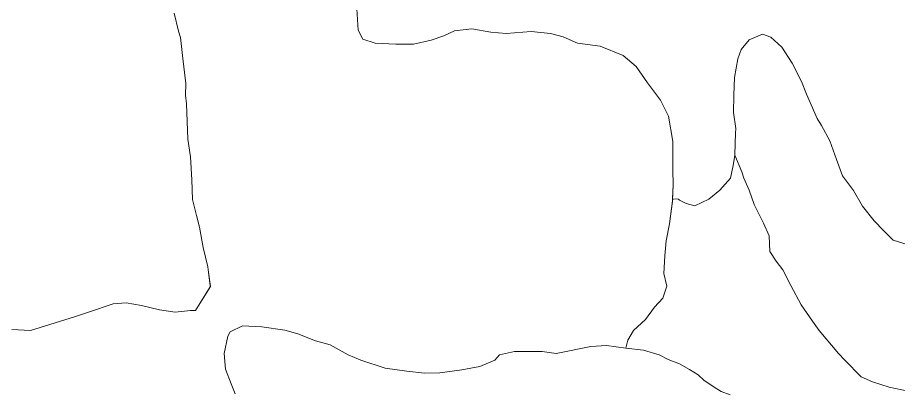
# Model space of a CAD drawing. Extents: x 553962 to 842807, y 8883888 to 9032388.
# Drawn here: x 679231 to 681754, y 8954414 to 8955492 of the extents above; entities that cross this region are included whole.
import ezdxf

# ---------------------------------------------------------------- set-up
doc = ezdxf.new("R2010")
doc.units = 0
doc.header["$LTSCALE"] = 160
for name, color, linetype, lineweight in [('21', 7, 'Continuous', 25), ('27', 7, 'Continuous', 90), ('4', 7, 'Continuous', 13)]:
    doc.layers.add(name, color=color, linetype=linetype, lineweight=lineweight)

msp = doc.modelspace()

# ---------------------------------------------------------------- linework, layer by layer
at = {"layer": '21'}
msp.add_spline([(665209.5, 8949437.1), (665261.8, 8949907.3), (665888.8, 8950560.5), (666750.9, 8951187.5), (667665.3, 8951814.5), (668344.5, 8952363.1), (668788.7, 8952911.7), (669180.6, 8953564.9), (669154.4, 8954270.2), (669755.3, 8954662.1), (670486.8, 8955027.9), (671218.3, 8955785.5), (671166.1, 8956360.3), (671531.8, 8956726), (671479.6, 8956987.3), (670957.1, 8957405.3), (670695.8, 8957849.4), (671139.9, 8958502.5), (671845.3, 8959207.9), (672394, 8958789.9), (673047.1, 8959234), (673465.1, 8959834.9), (673177.7, 8960461.9), (673987.6, 8960749.3), (675163.2, 8960879.9), (676103.7, 8960906.1), (677253.2, 8961428.6), (677697.4, 8961559.2), (678115.4, 8962133.9), (678611.8, 8962369.1), (678820.8, 8962919.9), (679291, 8963704.1), (679918, 8964226.8), (679944.1, 8964697.3), (679709, 8965272.3), (679291, 8966004.2), (678115.4, 8966945.2)], degree=3, dxfattribs=at)
at = {"layer": '27'}
for points in [[(637260.6, 8972975.8), (641524.5, 8971056.2), (652526.1, 8965412.7), (653164.3, 8965062.8), (670790.5, 8953770.1), (686194, 8943929.9), (696283.3, 8937647.1)], [(694874, 8947402.7), (694491.4, 8947729), (693981.6, 8948105.1), (692654.2, 8949437.3), (691811.8, 8950292), (691552.9, 8951277.6), (691093.4, 8951755.3), (689976, 8951721.8), (689441.2, 8951996.3), (689158.9, 8952576.6), (688699.5, 8953029), (687605.5, 8953400.8), (685873.4, 8954400.8), (684752.3, 8955101.5), (681638, 8958243.7), (680641.1, 8959527.7), (679425.4, 8960995.9)]]:
    msp.add_spline(points, degree=3, dxfattribs=at)
at = {"layer": '4'}
for points in [[(679680.4, 8955504.7), (679692.5, 8955452.3), (679698.2, 8955434.3), (679705, 8955374.5), (679713.9, 8955303.1), (679712.7, 8955268.9), (679715.7, 8955244.7), (679719.7, 8955143.1), (679726.8, 8955092.1), (679730.8, 8955026), (679732.7, 8954970.1), (679743.7, 8954924), (679752.7, 8954890.7), (679763.3, 8954832), (679776.6, 8954777), (679778.6, 8954761.7), (679783.8, 8954720.2), (679741.7, 8954651.3), (679726.5, 8954651.9), (679683.2, 8954647.1), (679637.8, 8954653.7), (679586.2, 8954665.7), (679542.1, 8954673.6), (679505.2, 8954671.1), (679437.2, 8954648.1), (679394.8, 8954633.1), (679267.8, 8954594.4), (679214.6, 8954597.6)], [(679214.6, 8954597.6), (679267.8, 8954594.4), (679394.8, 8954633.1), (679437.2, 8954648.1), (679505.2, 8954671.1), (679542.1, 8954673.6), (679586.2, 8954665.7), (679637.8, 8954653.7), (679683.2, 8954647.1), (679726.5, 8954651.9), (679741.7, 8954651.3), (679783.5, 8954719.6), (679783.6, 8954722.2), (679778.6, 8954761.7), (679776.6, 8954777), (679763.3, 8954832), (679752.7, 8954890.7), (679743.7, 8954924), (679732.7, 8954970.1), (679730.8, 8955026), (679726.8, 8955092.1), (679719.7, 8955143.1), (679715.7, 8955244.7), (679712.7, 8955268.9), (679713.9, 8955303.1), (679705, 8955374.5), (679698.2, 8955434.3), (679692.5, 8955452.3), (679680.4, 8955504.7)], [(681109.6, 8955054.8), (681109.9, 8955136), (681097.2, 8955208.8), (681074.8, 8955255.2), (681037.2, 8955304.7), (681004.6, 8955351.6), (680967.6, 8955383.3), (680901.3, 8955409.8), (680836.9, 8955418.4), (680795.7, 8955436.3), (680759.3, 8955446.5), (680703.6, 8955452.2), (680632.4, 8955445.9), (680588.1, 8955450), (680533.9, 8955459.5), (680484.2, 8955453.6), (680453.3, 8955439.5), (680417.3, 8955426.8), (680366.2, 8955415.9), (680315.4, 8955415.2), (680255.9, 8955418.5), (680220.8, 8955429.9), (680207.7, 8955455.7), (680203.5, 8955516.8)], [(680203.5, 8955516.8), (680207.7, 8955455.7), (680220.8, 8955429.9), (680255.9, 8955418.5), (680315.4, 8955415.2), (680366.2, 8955415.9), (680417.3, 8955426.8), (680453.3, 8955439.5), (680484.2, 8955453.6), (680533.9, 8955459.5), (680588.1, 8955450), (680632.4, 8955445.9), (680703.6, 8955452.2), (680759.3, 8955446.5), (680795.7, 8955436.3), (680836.9, 8955418.4), (680901.3, 8955409.8), (680967.6, 8955383.3), (681004.6, 8955351.6), (681037.2, 8955304.7), (681074.8, 8955255.2)], [(681074.8, 8955255.2), (681097.2, 8955208.8), (681109.9, 8955136), (681109.6, 8955054.8), (681110.6, 8955011.6), (681109.2, 8954972), (681125.6, 8954970.5), (681129.3, 8954967.8), (681148, 8954958.3), (681173.2, 8954952.3), (681213.2, 8954971.2), (681244.5, 8954996.8), (681274.9, 8955031.2), (681282.6, 8955067.8), (681287.3, 8955097.4), (681287.4, 8955098), (681288.6, 8955131), (681289.6, 8955160.1), (681290.1, 8955174.1), (681284.1, 8955219.9), (681284.6, 8955269.4), (681286.4, 8955320.1), (681295.8, 8955373), (681305.7, 8955400.6), (681328.2, 8955427.7), (681366.8, 8955444.1), (681390.7, 8955435.7), (681422.6, 8955406.6), (681451.5, 8955361.2), (681478.8, 8955308.2), (681492.7, 8955272.2), (681523.3, 8955202.6), (681536.5, 8955181.9), (681560.3, 8955137.9), (681578.8, 8955085.2), (681596.1, 8955037.7), (681627.6, 8954996), (681654, 8954950.7), (681686.7, 8954908.9), (681713.7, 8954881.3), (681741.9, 8954853.7), (681799.6, 8954835.2)], [(681799.6, 8954835.2), (681741.9, 8954853.7), (681713.7, 8954881.3), (681686.7, 8954908.9), (681654, 8954950.7), (681627.6, 8954996), (681596.1, 8955037.7), (681578.8, 8955085.2), (681560.3, 8955137.9), (681536.5, 8955181.9), (681523.3, 8955202.6), (681492.7, 8955272.2), (681478.8, 8955308.2), (681451.5, 8955361.2), (681422.6, 8955406.6), (681390.7, 8955435.7), (681366.8, 8955444.1), (681328.2, 8955427.7), (681305.7, 8955400.6), (681295.8, 8955373), (681286.4, 8955320.1), (681284.6, 8955269.4), (681284.1, 8955219.9), (681290.1, 8955174.1), (681289.6, 8955160.1), (681288.6, 8955131), (681287.4, 8955097.3), (681307.3, 8955049.1), (681313, 8955031.2), (681328.2, 8954996.4), (681343.3, 8954955.2), (681369.3, 8954902.3), (681385.8, 8954866.2), (681388, 8954820.5), (681406.1, 8954793.2), (681425.5, 8954768.4), (681448, 8954723.2), (681477.8, 8954667.6), (681510.4, 8954620.8), (681529.8, 8954594.7), (681584.5, 8954528.1), (681602.9, 8954509.7), (681649.4, 8954461.1), (681681.9, 8954447.3), (681729.6, 8954431.7), (681802.6, 8954416.4)], [(681802.6, 8954416.4), (681729.6, 8954431.7), (681681.9, 8954447.3), (681649.4, 8954461.1), (681602.9, 8954509.7), (681584.5, 8954528.1), (681529.8, 8954594.7), (681510.4, 8954620.8), (681477.8, 8954667.6), (681448, 8954723.2), (681425.5, 8954768.4), (681406.1, 8954793.2), (681388, 8954820.5), (681385.8, 8954866.2), (681369.3, 8954902.3), (681343.3, 8954955.2), (681328.2, 8954996.4), (681313, 8955031.2), (681307.3, 8955049.1), (681287.3, 8955097.4), (681282.6, 8955067.8), (681274.9, 8955031.2), (681244.5, 8954996.8), (681213.2, 8954971.2), (681173.2, 8954952.3), (681148, 8954958.3), (681129.3, 8954967.8), (681125.6, 8954970.5), (681109.8, 8954971.9), (681100.3, 8954900.4), (681091, 8954851.2), (681086.9, 8954808.2), (681083.9, 8954757.6), (681092.8, 8954721.8), (681081.4, 8954686.6), (681057.6, 8954660.8), (681031.1, 8954626.2), (680996.9, 8954594.5), (680980.7, 8954566.8), (680974.8, 8954543.2), (681025.4, 8954537.6), (681070.6, 8954524.6), (681096.8, 8954511), (681129.3, 8954498.5), (681157.9, 8954482.2), (681182.8, 8954467.4), (681198.7, 8954451.6), (681227.9, 8954432.2), (681248.3, 8954419), (681274.6, 8954409.6)], [(679855.1, 8954412.6), (679843.4, 8954441), (679827.2, 8954483.4), (679823.7, 8954527.9), (679834.3, 8954578.3), (679841.1, 8954590.8), (679875.9, 8954607.3), (679931.7, 8954605.3), (679997.3, 8954595.4), (680035, 8954585.2), (680085, 8954564.4), (680127.7, 8954552.8), (680178.7, 8954524.3), (680215, 8954509.1), (680285.2, 8954486.3), (680347.1, 8954477.8), (680397.7, 8954472.2), (680442.1, 8954473.2), (680504.5, 8954481.1), (680556.9, 8954490.7), (680599.4, 8954509.5), (680612.6, 8954524.3), (680656.1, 8954534.1), (680705.6, 8954533.7), (680734.7, 8954533.9), (680775.2, 8954528.7), (680874.8, 8954548), (680919.3, 8954551.5), (680974.8, 8954543.2), (680980.7, 8954566.8), (680996.9, 8954594.5), (681031.1, 8954626.2), (681057.6, 8954660.8), (681081.4, 8954686.6), (681092.8, 8954721.8), (681083.9, 8954757.6), (681086.9, 8954808.2), (681091, 8954851.2), (681100.3, 8954900.4), (681109, 8954966), (681110.6, 8955011.6), (681109.6, 8955054.8)], [(681274.6, 8954409.6), (681248.3, 8954419), (681227.9, 8954432.2), (681198.7, 8954451.6), (681182.8, 8954467.4), (681157.9, 8954482.2), (681129.3, 8954498.5), (681096.8, 8954511), (681070.6, 8954524.6), (681025.4, 8954537.6), (680974.8, 8954543.2), (680919.3, 8954551.5), (680874.8, 8954548), (680775.2, 8954528.7), (680734.7, 8954533.9), (680705.6, 8954533.7), (680656.1, 8954534.1), (680612.6, 8954524.3), (680599.4, 8954509.5), (680556.9, 8954490.7), (680504.5, 8954481.1), (680442.1, 8954473.2), (680397.7, 8954472.2), (680347.1, 8954477.8), (680285.2, 8954486.3), (680215, 8954509.1), (680178.7, 8954524.3), (680127.7, 8954552.8), (680085, 8954564.4), (680035, 8954585.2), (679997.3, 8954595.4), (679931.7, 8954605.3), (679875.9, 8954607.3), (679841.1, 8954590.8), (679834.3, 8954578.3), (679823.7, 8954527.9), (679827.2, 8954483.4), (679843.4, 8954441), (679855.1, 8954412.6)]]:
    msp.add_lwpolyline(points, dxfattribs=at)

doc.saveas('drawing.dxf')
